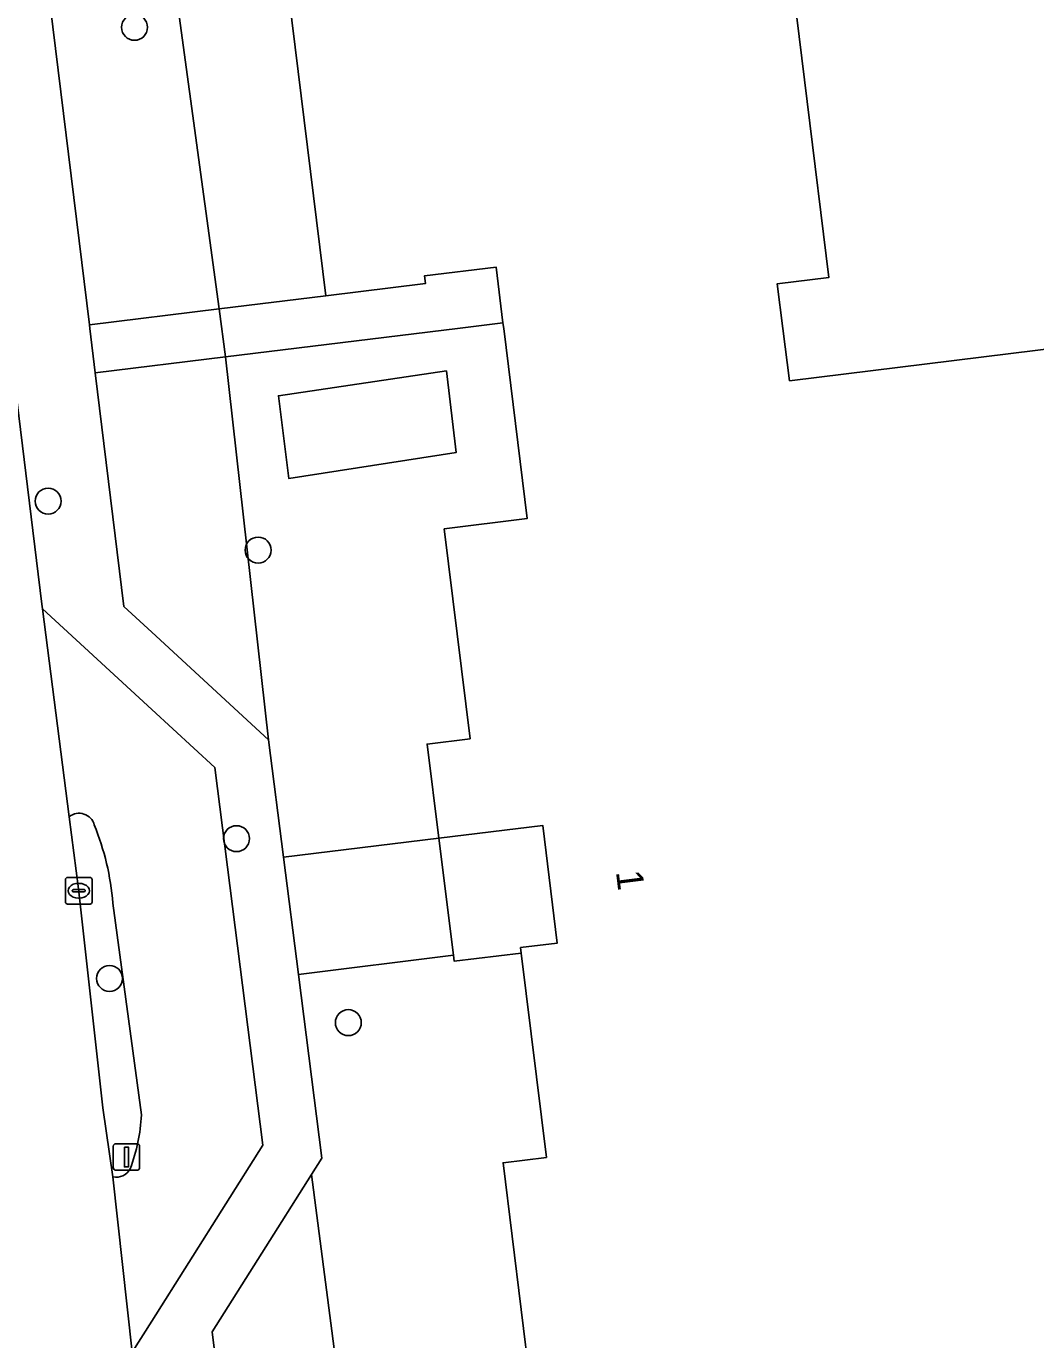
# Model space of a CAD drawing. Extents: x 158086 to 159499, y 382904 to 383981.
# Drawn here: x 158995.27 to 159033.29, y 383461.89 to 383511.39 of the extents above; entities that cross this region are included whole.
import ezdxf

# ---------------------------------------------------------------- set-up
doc = ezdxf.new("R2010")
doc.units = 0
for name, color, linetype in [('IMGEO_Boom', 7, 'Continuous'), ('IMGEO_Erf', 7, 'Continuous'), ('IMGEO_Groenvoorziening', 7, 'Continuous'), ('IMGEO_Kolk', 7, 'Continuous'), ('IMGEO_Lichtmast', 7, 'Continuous'), ('IMGEO_Pand', 7, 'Continuous'), ('IMGEO_Pand_nummerreeks', 7, 'Continuous'), ('IMGEO_Rijbaan_lokaal_open', 7, 'Continuous'), ('IMGEO_Verkeerseiland_open', 7, 'Continuous'), ('IMGEO_Voetpad_open', 7, 'Continuous')]:
    doc.layers.add(name, color=color, linetype=linetype)

msp = doc.modelspace()

# ---------------------------------------------------------------- linework, layer by layer
at = {"layer": 'IMGEO_Boom'}
for centre in [(158999.349, 383511.347), (158996.094, 383493.494), (159004.002, 383491.649), (159003.189, 383480.776), (158998.407, 383475.507), (159007.401, 383473.843)]:
    msp.add_circle(centre, 0.489, dxfattribs=at)
at = {"layer": 'IMGEO_Erf'}
msp.add_lwpolyline([(159023.055, 383521.822), (159025.5, 383501.921), (159023.551, 383501.681), (159023.766, 383500), (159024.018, 383498.029), (159036.417, 383499.558)], dxfattribs=at)
at = {"layer": 'IMGEO_Groenvoorziening'}
for points in [[(159002.532, 383500.734), (159000.884, 383512.896), (159000.049, 383519.057), (158995.391, 383518.522), (158997.648, 383500.134)], [(159002.532, 383500.734), (159006.551, 383501.228), (159005.049, 383513.457), (159000.884, 383512.896)], [(159004.392, 383484.497), (159004.958, 383480.073), (159010.805, 383480.794), (159010.367, 383484.34), (159011.989, 383484.54), (159011.013, 383492.449), (159014.136, 383492.834), (159013.252, 383500), (159013.226, 383500.211), (159011.508, 383500), (159002.777, 383498.928)], [(159004.392, 383484.497), (159002.777, 383498.928), (158997.87, 383498.325), (158998.951, 383489.519), (159000, 383488.551)], [(159005.155, 383494.352), (159004.769, 383497.467), (159011.098, 383498.401), (159011.465, 383495.328)], [(159011.465, 383495.328), (159011.098, 383498.401), (159004.769, 383497.467), (159005.155, 383494.352)], [(159011.032, 383432.716), (159007.944, 383456.987), (159018.762, 383458.609), (159018.474, 383460.788), (159014.253, 383460.267), (159013.23, 383468.561), (159014.861, 383468.762), (159013.911, 383476.465), (159011.388, 383476.154), (159011.36, 383476.38), (159005.522, 383475.661), (159006.408, 383468.737), (159006.016, 383468.116), (159010.634, 383432.574)]]:
    msp.add_lwpolyline(points, close=True, dxfattribs=at)
msp.add_lwpolyline([(159056.857, 383435.575), (159012.629, 383421.619), (159011.763, 383423.88), (159011.218, 383428.075), (159010.891, 383430.595), (159010.634, 383432.574), (159006.016, 383468.116), (159002.278, 383462.192), (159008.087, 383415.562)], dxfattribs=at)
at = {"layer": 'IMGEO_Kolk'}
for p, q in [((158996.747, 383478.386), (158996.747, 383479.238)), ((158996.822, 383479.312), (158997.674, 383479.312)), ((158997.235, 383479.092), (158997.26, 383479.092)), ((158997.748, 383479.238), (158997.748, 383478.386)), ((158997.006, 383478.806), (158997.006, 383478.818)), ((158997.444, 383478.769), (158997.046, 383478.769)), ((158997.049, 383478.855), (158997.447, 383478.855)), ((158997.49, 383478.818), (158997.49, 383478.806)), ((158997.674, 383478.312), (158996.822, 383478.312)), ((158997.258, 383478.532), (158997.233, 383478.532))]:
    msp.add_line(p, q, dxfattribs=at)
for points in [[(158996.747, 383478.386), (158996.747, 383479.238)], [(158996.822, 383479.312), (158997.674, 383479.312)], [(158997.748, 383479.238), (158997.748, 383478.386)], [(158997.674, 383478.312), (158996.822, 383478.312)]]:
    msp.add_lwpolyline(points, dxfattribs=at)
for centre, radius, start, end in [((158996.824, 383479.236), 0.0765, 91.552, 178.448), ((158996.824, 383479.236), 0.0765, 91.552, 178.448), ((158997.672, 383479.236), 0.0765, 1.552, 88.448), ((158997.672, 383479.236), 0.0765, 1.552, 88.448), ((158997.046, 383478.815), 0.0403, 85.8775, 175.7526), ((158997.043, 383478.805), 0.0366, 178.938, 274.7102), ((158997.447, 383478.812), 0.043, 264.8664, 352.4533), ((158997.451, 383478.817), 0.0386, 1.7309, 96.639), ((158996.824, 383478.388), 0.0765, 181.552, 268.448), ((158996.824, 383478.388), 0.0765, 181.552, 268.448), ((158997.672, 383478.388), 0.0765, 271.552, 358.448), ((158997.672, 383478.388), 0.0765, 271.552, 358.448)]:
    msp.add_arc(centre, radius, start, end, dxfattribs=at)
for centre, major_axis, ratio, start_param, end_param in [((158997.234, 383478.812), (-0.387, 0.002), 0.722429, 4.712389, 7.853982), ((158997.259, 383478.812), (-0.39, 0.002), 0.717154, 1.570796, 4.712389)]:
    msp.add_ellipse(centre, major_axis=major_axis, ratio=ratio, start_param=start_param, end_param=end_param, dxfattribs=at)
at = {"layer": 'IMGEO_Lichtmast'}
for p, q in [((158998.548, 383468.382), (158998.548, 383469.182)), ((158998.548, 383469.182), (158998.548, 383468.382)), ((158998.648, 383469.282), (158999.438, 383469.282)), ((158999.438, 383469.282), (158998.648, 383469.282)), ((158999.538, 383469.182), (158999.538, 383468.382)), ((158999.538, 383468.382), (158999.538, 383469.182)), ((158999.438, 383468.282), (158998.648, 383468.282)), ((158998.648, 383468.282), (158999.438, 383468.282))]:
    msp.add_line(p, q, dxfattribs=at)
msp.add_lwpolyline([(158998.968, 383469.157), (158999.118, 383469.157), (158999.118, 383468.407), (158998.968, 383468.407), (158998.968, 383469.157)], dxfattribs=at)
for centre, start, end in [((158998.648, 383469.182), 90, 180), ((158998.648, 383469.182), 90, 180), ((158999.438, 383469.182), 0, 90), ((158999.438, 383469.182), 360, 90), ((158998.648, 383468.382), 180, 270), ((158998.648, 383468.382), 180, 270), ((158999.438, 383468.382), 270, 0), ((158999.438, 383468.382), 270, 0)]:
    msp.add_arc(centre, 0.1, start, end, dxfattribs=at)
at = {"layer": 'IMGEO_Pand'}
for points in [[(159036.417, 383499.558), (159024.018, 383498.029), (159023.766, 383500), (159023.551, 383501.681), (159025.5, 383501.921), (159023.055, 383521.822)], [(159005.049, 383513.457), (159006.551, 383501.228), (159010.305, 383501.689), (159010.269, 383501.981), (159012.963, 383502.312), (159013.226, 383500.211), (159013.252, 383500), (159014.136, 383492.834), (159011.013, 383492.449), (159011.989, 383484.54), (159010.367, 383484.34), (159010.805, 383480.794), (159014.723, 383481.277), (159015.27, 383476.842), (159013.886, 383476.671), (159013.911, 383476.465), (159014.861, 383468.762), (159013.23, 383468.561), (159014.253, 383460.267)]]:
    msp.add_lwpolyline(points, dxfattribs=at)
at = {"layer": 'IMGEO_Rijbaan_lokaal_open'}
for points in [[(159000.407, 383452.225), (159000, 383455.471), (158999.504, 383459.426), (158999.263, 383461.427), (158998.534, 383468.033), (158998.155, 383470.628), (158997.237, 383478.891), (158996.889, 383481.601), (158995.883, 383489.438), (158995.861, 383489.608), (158994.593, 383500), (158994.229, 383502.424), (158993.552, 383507.953)], [(158998.534, 383468.033), (158999.263, 383461.427), (159000, 383462.596), (159004.186, 383469.229), (159002.367, 383483.452), (159000, 383485.637), (158995.883, 383489.438), (158996.889, 383481.601)], [(158998.536, 383478.341), (158999.607, 383470.363)]]:
    msp.add_lwpolyline(points, dxfattribs=at)
for centre, radius, start, end in [((158997.261, 383481.139), 0.593, 15.0468, 128.8489), ((158988.419, 383477.495), 10.152, 4.7822, 21.9713), ((158993.038, 383470.683), 6.577, 339.1232, 357.2137), ((158998.661, 383468.605), 0.586, 257.4556, 333.0317)]:
    msp.add_arc(centre, radius, start, end, dxfattribs=at)
at = {"layer": 'IMGEO_Verkeerseiland_open'}
for points in [[(158996.889, 383481.601), (158997.237, 383478.891), (158998.155, 383470.628), (158998.534, 383468.033)], [(158999.607, 383470.363), (158998.536, 383478.341)]]:
    msp.add_lwpolyline(points, dxfattribs=at)
for centre, radius, start, end in [((158997.261, 383481.139), 0.593, 15.0468, 128.8489), ((158988.419, 383477.495), 10.152, 4.7822, 21.9713), ((158993.038, 383470.683), 6.577, 339.1232, 357.2137), ((158998.661, 383468.605), 0.586, 257.4556, 333.0317)]:
    msp.add_arc(centre, radius, start, end, dxfattribs=at)
at = {"layer": 'IMGEO_Voetpad_open'}
for points in [[(159011.317, 383389.067), (159008.427, 383412.706), (159008.382, 383413.083), (159008.087, 383415.562), (159002.278, 383462.192), (159006.016, 383468.116), (159006.408, 383468.737), (159005.522, 383475.661), (159004.958, 383480.073), (159004.392, 383484.497), (159000, 383488.551), (158998.951, 383489.519), (158997.87, 383498.325), (158997.664, 383500), (158997.648, 383500.134), (158995.391, 383518.522), (158994.94, 383522.192), (158993.141, 383536.826), (158992.428, 383542.621), (158989.408, 383567.184)], [(158993.552, 383507.953), (158994.229, 383502.424), (158994.593, 383500), (158995.861, 383489.608), (158995.883, 383489.438), (159000, 383485.637), (159002.367, 383483.452), (159004.186, 383469.229), (159000, 383462.596), (158999.263, 383461.427), (158999.504, 383459.426), (159000, 383455.471), (159000.407, 383452.225)]]:
    msp.add_lwpolyline(points, dxfattribs=at)
for points in [[(159002.777, 383498.928), (159011.508, 383500), (159013.226, 383500.211), (159012.963, 383502.312), (159010.269, 383501.981), (159010.305, 383501.689), (159006.551, 383501.228), (159002.532, 383500.734)], [(159002.777, 383498.928), (159002.532, 383500.734), (158997.648, 383500.134), (158997.664, 383500), (158997.87, 383498.325)], [(159011.36, 383476.38), (159011.388, 383476.154), (159013.911, 383476.465), (159013.886, 383476.671), (159015.27, 383476.842), (159014.723, 383481.277), (159010.805, 383480.794)], [(159005.522, 383475.661), (159011.36, 383476.38), (159010.805, 383480.794), (159004.958, 383480.073)]]:
    msp.add_lwpolyline(points, close=True, dxfattribs=at)

# ---------------------------------------------------------------- texts
at = {"layer": 'IMGEO_Pand_nummerreeks'}
msp.add_text('1', height=1, rotation=277.0312, dxfattribs=at).set_placement((159017.478, 383479.527))

doc.saveas('drawing.dxf')
